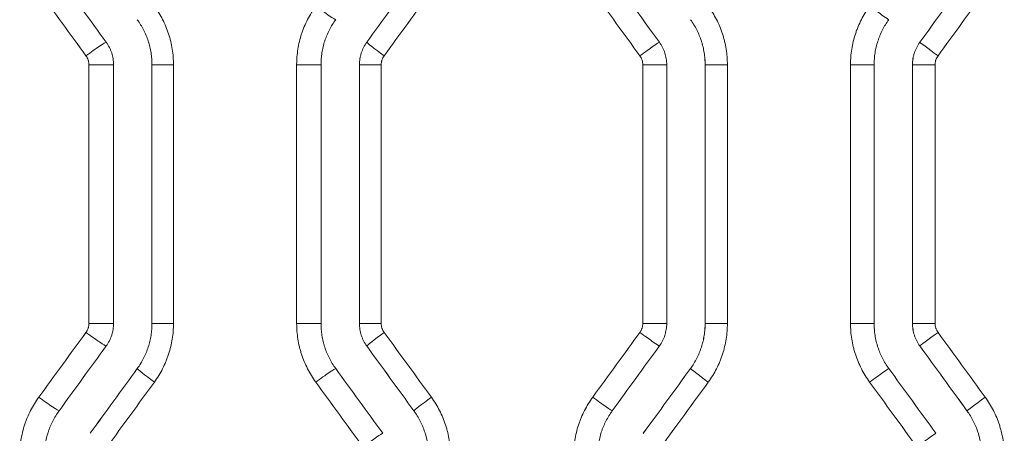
# Model space of a CAD drawing. Header units: millimetres. Extents: x 0 to 594, y 0 to 420.
# Tile 619 of 915: x 272.6 to 279.01, y 306.51 to 309.2. Entities that reach past the tile are written whole.
import ezdxf

# ---------------------------------------------------------------- set-up
doc = ezdxf.new("R2010")
doc.units = ezdxf.units.MM
doc.layers.add('1', color=7, linetype='Continuous', true_color=0xffffff)

msp = doc.modelspace()

# ---------------------------------------------------------------- linework, layer by layer
at = {"layer": '1', "color": 155, "linetype": 'Continuous', "lineweight": 13}
for p, q in [((273.3688, 309.2014), (273.3689, 309.2014)), ((276.9704, 309.2014), (276.9705, 309.2014)), ((274.8629, 309.0544), (274.8629, 309.0544)), ((278.4641, 309.0544), (278.4641, 309.0544)), ((273.2142, 308.9075), (273.0539, 308.9075)), ((273.0539, 307.2224), (273.0539, 308.9075)), ((273.4644, 308.9075), (273.4645, 308.9075)), ((273.4645, 307.2224), (273.4645, 308.9075)), ((273.4645, 308.9075), (273.6045, 308.9075)), ((273.6045, 308.9075), (273.6045, 307.2224)), ((274.565, 308.9075), (274.4064, 308.9075)), ((274.4064, 307.2224), (274.4064, 308.9075)), ((274.8151, 308.9075), (274.8152, 308.9075)), ((274.8152, 307.2224), (274.8152, 308.9075)), ((274.8152, 308.9075), (274.9571, 308.9075)), ((274.9571, 308.9075), (274.9571, 307.2224)), ((276.8159, 308.9075), (276.6603, 308.9075)), ((276.6603, 307.2224), (276.6603, 308.9075)), ((277.066, 308.9075), (277.066, 308.9075)), ((277.066, 307.2224), (277.066, 308.9075)), ((277.066, 308.9075), (277.211, 308.9075)), ((277.211, 308.9075), (277.211, 307.2224)), ((278.0124, 307.2224), (278.0124, 308.9075)), ((278.1663, 308.9075), (278.0124, 308.9075)), ((278.4163, 308.9075), (278.4163, 308.9075)), ((278.4163, 307.2224), (278.4163, 308.9075)), ((278.4163, 308.9075), (278.5632, 308.9075)), ((278.5632, 308.9075), (278.5632, 307.2224)), ((273.2142, 307.2224), (273.0539, 307.2224)), ((273.4644, 307.2224), (273.4645, 307.2224)), ((273.4645, 307.2224), (273.6045, 307.2224)), ((274.565, 307.2224), (274.4064, 307.2224)), ((274.8151, 307.2224), (274.8152, 307.2224)), ((274.8152, 307.2224), (274.9571, 307.2224)), ((276.8159, 307.2224), (276.6603, 307.2224)), ((277.066, 307.2224), (277.066, 307.2224)), ((277.066, 307.2224), (277.211, 307.2224)), ((278.1663, 307.2224), (278.0124, 307.2224)), ((278.4163, 307.2224), (278.4163, 307.2224)), ((278.4163, 307.2224), (278.5632, 307.2224)), ((274.8629, 307.0755), (274.8629, 307.0755)), ((278.4641, 307.0755), (278.4641, 307.0755)), ((273.3688, 306.9285), (273.3689, 306.9285)), ((276.9704, 306.9285), (276.9705, 306.9285)), ((275.1698, 306.6532), (275.1698, 306.6532)), ((278.7709, 306.6532), (278.7709, 306.6532))]:
    msp.add_line(p, q, dxfattribs=at)
at = {"layer": '1', "color": 155, "linetype": 'Continuous', "lineweight": 18}
for p, q in [((273.2142, 307.2224), (273.2142, 308.9075)), ((273.4644, 308.9075), (273.4644, 307.2224)), ((274.565, 307.2224), (274.565, 308.9075)), ((274.8151, 308.9075), (274.8151, 307.2224)), ((276.8159, 307.2224), (276.8159, 308.9075)), ((277.066, 308.9075), (277.066, 307.2224)), ((278.1663, 307.2224), (278.1663, 308.9075)), ((278.4163, 308.9075), (278.4163, 307.2224))]:
    msp.add_line(p, q, dxfattribs=at)
for centre, major_axis, ratio, start_param, end_param in [((281.4123, 296.4215), (113.2928, -155.9426), 0.003924, 1.649044, 1.651761), ((281.0128, 318.7516), (-110.9442, -152.7051), 0.003844, 1.510044, 1.512815), ((280.7515, 302.3993), (108.156, -148.8643), 0.003748, 1.612793, 1.615633), ((280.7533, 313.3562), (-107.1311, -147.4536), 0.003713, 1.544316, 1.547181), ((280.7081, 318.6315), (-108.4157, -149.2213), 0.003758, 1.493168, 1.496007), ((280.7458, 297.8006), (108.4416, -149.2574), 0.003758, 1.627411, 1.630245), ((281.1406, 314.3764), (-113.1389, -155.7277), 0.00392, 1.52403, 1.526745), ((280.7858, 302.7123), (107.9052, -148.5194), 0.00374, 1.594617, 1.597461), ((281.1144, 318.8284), (-111.2938, -153.1876), 0.003856, 1.493073, 1.495838), ((280.895, 297.1396), (109.8374, -151.1803), 0.003806, 1.630028, 1.632826), ((280.9158, 313.5784), (-110.3079, -151.8281), 0.003823, 1.526977, 1.529761), ((280.8669, 302.1314), (109.917, -151.2895), 0.003809, 1.59695, 1.599742)]:
    msp.add_ellipse(centre, major_axis=major_axis, ratio=ratio, start_param=start_param, end_param=end_param, dxfattribs=at)
at = {"layer": '1', "color": 155, "linetype": 'Continuous', "lineweight": 13}
for centre, major_axis, ratio, start_param, end_param in [((281.0291, 318.8038), (-112.2828, -154.5494), 0.00389, 1.510498, 1.513235), ((280.8686, 313.6454), (-113.0429, -155.5938), 0.003917, 1.544132, 1.546847), ((281.0663, 318.5818), (-111.6458, -153.461), 0.003865, 1.51091, 1.513666), ((280.907, 313.3968), (-111.1434, -152.7686), 0.003848, 1.54459, 1.547355), ((274.5394, 309.2897), (0.1213, -0.0882), 0.033931, 4.66574, 6.236984), ((278.1405, 309.2896), (0.1213, -0.0882), 0.014538, 4.692386, 6.263631), ((273.0455, 308.9661), (0.1213, 0.0882), 0.041997, 0.057263, 1.628507), ((274.9843, 308.9663), (-0.1213, 0.0882), 0.031534, 0.006452, 1.527441), ((276.6469, 308.9662), (0.1213, 0.0882), 0.022575, 0.030604, 1.601849), ((278.5854, 308.9663), (-0.1213, 0.0882), 0.012145, 0.006449, 1.554085), ((273.0455, 307.1638), (0.1213, -0.0882), 0.041997, 4.654678, 6.225923), ((274.9843, 307.1636), (-0.1213, -0.0882), 0.031534, 4.755744, 6.276733), ((281.4722, 296.9053), (115.4017, -158.6287), 0.003994, 1.629938, 1.632605), ((276.6469, 307.1637), (0.1213, -0.0882), 0.022575, 4.681337, 6.252581), ((278.5854, 307.1636), (-0.1213, -0.0882), 0.012145, 4.7291, 6.276736), ((280.7949, 302.9519), (108.191, -148.709), 0.003746, 1.593556, 1.596396), ((280.8026, 297.6857), (110.1214, -151.5715), 0.003816, 1.627222, 1.630012), ((280.7228, 302.7666), (109.3867, -150.5594), 0.003791, 1.593859, 1.596665), ((280.2408, 317.5068), (-105.7797, -145.5892), 0.003668, 1.497831, 1.500739), ((273.4903, 306.8403), (-0.1213, 0.0882), 0.039597, 0.006454, 1.516381), ((274.5394, 306.8402), (0.1213, 0.0882), 0.033931, 0.046201, 1.617445), ((280.7516, 313.3404), (-109.7644, -151.0796), 0.003804, 1.528309, 1.531107), ((277.0918, 306.8403), (-0.1213, 0.0882), 0.02018, 0.00645, 1.543036), ((278.1405, 306.8403), (0.1213, 0.0882), 0.014538, 0.019554, 1.590799), ((281.0256, 318.4374), (-110.8482, -152.3641), 0.003837, 1.494621, 1.497401), ((280.8611, 313.2326), (-109.7582, -150.864), 0.0038, 1.528376, 1.531178), ((272.7386, 306.7416), (0.1213, -0.0882), 0.043656, 4.652405, 6.223649), ((275.2912, 306.7414), (-0.1213, -0.0882), 0.029879, 4.753473, 6.276734), ((276.34, 306.7415), (0.1213, -0.0882), 0.024227, 4.679066, 6.250311), ((278.8923, 306.7414), (-0.1213, -0.0882), 0.010495, 4.726831, 6.276736), ((274.8463, 306.418), (0.1213, 0.0882), 0.032276, 0.043929, 1.615174), ((278.4473, 306.4181), (0.1213, 0.0882), 0.012888, 0.017285, 1.58853)]:
    msp.add_ellipse(centre, major_axis=major_axis, ratio=ratio, start_param=start_param, end_param=end_param, dxfattribs=at)
for points in [[(273.0348, 308.9661), (272.9324, 309.1068), (272.83, 309.2476), (272.7275, 309.3883)], [(276.6411, 308.9662), (276.5387, 309.1069), (276.4363, 309.2477), (276.3339, 309.3884)], [(272.7275, 306.7416), (272.83, 306.8823), (272.9324, 307.0231), (273.0348, 307.1638)], [(276.3339, 306.7415), (276.4363, 306.8822), (276.5387, 307.0229), (276.6411, 307.1637)], [(274.8381, 306.418), (274.7357, 306.5588), (274.6332, 306.6995), (274.5308, 306.8402)], [(278.444, 306.4181), (278.3416, 306.5588), (278.2392, 306.6996), (278.1368, 306.8403)]]:
    msp.add_open_spline(points, degree=3, dxfattribs=at)
for points, knots in [([(273.4802, 309.2895), (273.4903, 309.2757), (273.4997, 309.2615), (273.5175, 309.2325), (273.5341, 309.203), (273.5483, 309.1723), (273.5613, 309.141), (273.5672, 309.125), (273.5739, 309.1047), (273.5752, 309.1006), (273.5777, 309.0924), (273.5789, 309.0883), (273.5824, 309.0759), (273.5845, 309.0676), (273.5905, 309.0428), (273.5972, 309.0094), (273.6012, 308.9757), (273.6039, 308.9417), (273.6045, 308.9247), (273.6045, 308.9075)], [0, 0, 0, 0, 0.125, 0.125, 0.25, 0.375, 0.375, 0.5, 0.5, 0.53125, 0.53125, 0.5625, 0.5625, 0.625, 0.625, 0.75, 0.875, 0.875, 1, 1, 1, 1]), ([(274.4064, 308.9075), (274.4064, 308.9118), (274.4064, 308.9161), (274.4066, 308.9246), (274.407, 308.9375), (274.4078, 308.9502), (274.4098, 308.9756), (274.4138, 309.0093), (274.4204, 309.0425), (274.4283, 309.0755), (274.4329, 309.0919), (274.4395, 309.1122), (274.4409, 309.1162), (274.4437, 309.1243), (274.4451, 309.1284), (274.4496, 309.1404), (274.4527, 309.1484), (274.4625, 309.172), (274.4768, 309.2029), (274.4934, 309.2326), (274.5112, 309.2616), (274.5207, 309.2758), (274.5308, 309.2897)], [0, 0, 0, 0, 0.03125, 0.03125, 0.0625, 0.125, 0.125, 0.25, 0.375, 0.375, 0.5, 0.5, 0.53125, 0.53125, 0.5625, 0.5625, 0.625, 0.625, 0.75, 0.875, 0.875, 1, 1, 1, 1]), ([(277.0867, 309.2895), (277.0968, 309.2757), (277.1063, 309.2615), (277.124, 309.2325), (277.1406, 309.203), (277.1548, 309.1722), (277.1678, 309.1409), (277.1737, 309.125), (277.1804, 309.1046), (277.1817, 309.1006), (277.1842, 309.0924), (277.1854, 309.0882), (277.1889, 309.0759), (277.191, 309.0676), (277.197, 309.0427), (277.2037, 309.0094), (277.2077, 308.9757), (277.2103, 308.9417), (277.211, 308.9246), (277.211, 308.9075)], [0, 0, 0, 0, 0.125, 0.125, 0.25, 0.375, 0.375, 0.5, 0.5, 0.53125, 0.53125, 0.5625, 0.5625, 0.625, 0.625, 0.75, 0.875, 0.875, 1, 1, 1, 1]), ([(278.0124, 308.9075), (278.0124, 308.9118), (278.0125, 308.9161), (278.0126, 308.9246), (278.013, 308.9374), (278.0138, 308.9502), (278.0158, 308.9756), (278.0198, 309.0092), (278.0264, 309.0424), (278.0343, 309.0754), (278.0389, 309.0918), (278.0455, 309.1121), (278.0469, 309.1162), (278.0497, 309.1243), (278.0511, 309.1283), (278.0556, 309.1404), (278.0587, 309.1483), (278.0685, 309.172), (278.0828, 309.2028), (278.0994, 309.2325), (278.1172, 309.2615), (278.1267, 309.2757), (278.1368, 309.2896)], [0, 0, 0, 0, 0.03125, 0.03125, 0.0625, 0.125, 0.125, 0.25, 0.375, 0.375, 0.5, 0.5, 0.53125, 0.53125, 0.5625, 0.5625, 0.625, 0.625, 0.75, 0.875, 0.875, 1, 1, 1, 1]), ([(273.4645, 308.9075), (273.4645, 308.9207), (273.4639, 308.9338), (273.4619, 308.9599), (273.4588, 308.9859), (273.4537, 309.0116), (273.4491, 309.0307), (273.4474, 309.037), (273.4447, 309.0466), (273.4438, 309.0497), (273.4419, 309.056), (273.4409, 309.0592), (273.4358, 309.0748), (273.4313, 309.0871), (273.4213, 309.1112), (273.4103, 309.1348), (273.3976, 309.1575), (273.3839, 309.1798), (273.3767, 309.1907), (273.3689, 309.2014)], [0, 0, 0, 0, 0.125, 0.125, 0.25, 0.375, 0.375, 0.4375, 0.4375, 0.46875, 0.46875, 0.5, 0.5, 0.625, 0.625, 0.75, 0.875, 0.875, 1, 1, 1, 1]), ([(277.066, 308.9075), (277.066, 308.9207), (277.0655, 308.9338), (277.0634, 308.9599), (277.0603, 308.9859), (277.0552, 309.0115), (277.0506, 309.0307), (277.049, 309.037), (277.0463, 309.0465), (277.0454, 309.0497), (277.0434, 309.056), (277.0425, 309.0591), (277.0374, 309.0748), (277.0328, 309.087), (277.0228, 309.1111), (277.0119, 309.1348), (276.9992, 309.1575), (276.9855, 309.1798), (276.9782, 309.1907), (276.9705, 309.2014)], [0, 0, 0, 0, 0.125, 0.125, 0.25, 0.375, 0.375, 0.4375, 0.4375, 0.46875, 0.46875, 0.5, 0.5, 0.625, 0.625, 0.75, 0.875, 0.875, 1, 1, 1, 1]), ([(274.8152, 308.9075), (274.8152, 308.9207), (274.8162, 308.9337), (274.8193, 308.9531), (274.8205, 308.9595), (274.8228, 308.9691), (274.8237, 308.9722), (274.8255, 308.9786), (274.8264, 308.9817), (274.8315, 308.9974), (274.8365, 309.0094), (274.8483, 309.0326), (274.8552, 309.0438), (274.8629, 309.0544)], [0, 0, 0, 0, 0.25, 0.25, 0.375, 0.375, 0.4375, 0.4375, 0.5, 0.5, 0.75, 0.75, 1, 1, 1, 1]), ([(278.4163, 308.9075), (278.4163, 308.9207), (278.4174, 308.9337), (278.4205, 308.9531), (278.4217, 308.9595), (278.424, 308.9691), (278.4249, 308.9722), (278.4266, 308.9786), (278.4276, 308.9817), (278.4327, 308.9974), (278.4377, 309.0094), (278.4495, 309.0326), (278.4563, 309.0438), (278.4641, 309.0544)], [0, 0, 0, 0, 0.25, 0.25, 0.375, 0.375, 0.4375, 0.4375, 0.5, 0.5, 0.75, 0.75, 1, 1, 1, 1]), ([(273.0539, 308.9075), (273.0539, 308.9128), (273.0535, 308.918), (273.0523, 308.9257), (273.0518, 308.9282), (273.0509, 308.932), (273.0505, 308.9333), (273.0498, 308.9358), (273.0494, 308.9371), (273.0474, 308.9433), (273.0434, 308.9529), (273.0379, 308.9618), (273.0348, 308.9661)], [0, 0, 0, 0, 0.25, 0.25, 0.375, 0.375, 0.4375, 0.4375, 0.5, 0.5, 0.75, 1, 1, 1, 1]), ([(274.9762, 308.9663), (274.9731, 308.962), (274.9677, 308.9531), (274.9636, 308.9434), (274.9616, 308.9372), (274.9612, 308.9359), (274.9605, 308.9334), (274.9595, 308.9296), (274.9587, 308.9257), (274.9575, 308.918), (274.9571, 308.9128), (274.9571, 308.9075)], [0, 0, 0, 0, 0.25, 0.5, 0.5, 0.5625, 0.5625, 0.625, 0.75, 0.75, 1, 1, 1, 1]), ([(276.6603, 308.9075), (276.6603, 308.9128), (276.6594, 308.9232), (276.657, 308.9333), (276.6545, 308.9409), (276.6536, 308.9433), (276.6516, 308.9482), (276.6505, 308.9505), (276.647, 308.9575), (276.6442, 308.9619), (276.6411, 308.9662)], [0, 0, 0, 0, 0.25, 0.5, 0.5, 0.625, 0.625, 0.75, 0.75, 1, 1, 1, 1]), ([(278.5823, 308.9663), (278.5792, 308.962), (278.5765, 308.9575), (278.5718, 308.9483), (278.5698, 308.9434), (278.5677, 308.9372), (278.5673, 308.9359), (278.5666, 308.9334), (278.5656, 308.9296), (278.5649, 308.9257), (278.5636, 308.918), (278.5632, 308.9128), (278.5632, 308.9075)], [0, 0, 0, 0, 0.25, 0.25, 0.5, 0.5, 0.5625, 0.5625, 0.625, 0.75, 0.75, 1, 1, 1, 1]), ([(273.0348, 307.1638), (273.0364, 307.1659), (273.0379, 307.1681), (273.0406, 307.1726), (273.0419, 307.1748), (273.0454, 307.1818), (273.0474, 307.1866), (273.0494, 307.1928), (273.0498, 307.194), (273.0505, 307.1965), (273.0509, 307.1978), (273.0518, 307.2016), (273.0523, 307.2042), (273.0535, 307.2119), (273.0539, 307.2171), (273.0539, 307.2224)], [0, 0, 0, 0, 0.125, 0.125, 0.25, 0.25, 0.5, 0.5, 0.5625, 0.5625, 0.625, 0.625, 0.75, 0.75, 1, 1, 1, 1]), ([(273.3689, 306.9285), (273.3767, 306.9392), (273.384, 306.9501), (273.3976, 306.9724), (273.4104, 306.9952), (273.4214, 307.0189), (273.4289, 307.0371), (273.4313, 307.0432), (273.4347, 307.0525), (273.4358, 307.0556), (273.438, 307.0618), (273.439, 307.065), (273.4441, 307.0806), (273.4476, 307.0932), (273.4537, 307.1186), (273.4588, 307.1441), (273.4619, 307.17), (273.4639, 307.1961), (273.4645, 307.2092), (273.4645, 307.2224)], [0, 0, 0, 0, 0.125, 0.125, 0.25, 0.375, 0.375, 0.4375, 0.4375, 0.46875, 0.46875, 0.5, 0.5, 0.625, 0.625, 0.75, 0.875, 0.875, 1, 1, 1, 1]), ([(273.6045, 307.2224), (273.6045, 307.2052), (273.6039, 307.1882), (273.6012, 307.1543), (273.5972, 307.1206), (273.5906, 307.0874), (273.5827, 307.0544), (273.578, 307.0381), (273.5714, 307.0177), (273.5701, 307.0137), (273.5673, 307.0056), (273.5658, 307.0015), (273.5614, 306.9895), (273.5582, 306.9815), (273.5484, 306.9579), (273.5342, 306.927), (273.5176, 306.8974), (273.4998, 306.8684), (273.4903, 306.8542), (273.4802, 306.8403)], [0, 0, 0, 0, 0.125, 0.125, 0.25, 0.375, 0.375, 0.5, 0.5, 0.53125, 0.53125, 0.5625, 0.5625, 0.625, 0.625, 0.75, 0.875, 0.875, 1, 1, 1, 1]), ([(274.5308, 306.8402), (274.5207, 306.8541), (274.5112, 306.8683), (274.4934, 306.8973), (274.4768, 306.9268), (274.4626, 306.9576), (274.4496, 306.9889), (274.4437, 307.0049), (274.4371, 307.0252), (274.4358, 307.0293), (274.4333, 307.0375), (274.4296, 307.0499), (274.4264, 307.0623), (274.4204, 307.0871), (274.4138, 307.1205), (274.4098, 307.1542), (274.4071, 307.1882), (274.4064, 307.2052), (274.4064, 307.2224)], [0, 0, 0, 0, 0.125, 0.125, 0.25, 0.375, 0.375, 0.5, 0.5, 0.53125, 0.53125, 0.5625, 0.625, 0.625, 0.75, 0.875, 0.875, 1, 1, 1, 1]), ([(274.8629, 307.0755), (274.8552, 307.0861), (274.8483, 307.0973), (274.8394, 307.1148), (274.8367, 307.1207), (274.8329, 307.1298), (274.8317, 307.1328), (274.8295, 307.139), (274.8284, 307.1421), (274.8233, 307.1578), (274.8203, 307.1705), (274.8162, 307.1962), (274.8152, 307.2092), (274.8152, 307.2224)], [0, 0, 0, 0, 0.25, 0.25, 0.375, 0.375, 0.4375, 0.4375, 0.5, 0.5, 0.75, 0.75, 1, 1, 1, 1]), ([(274.9571, 307.2224), (274.9571, 307.2171), (274.9575, 307.2119), (274.9591, 307.2016), (274.9604, 307.1965), (274.9624, 307.1903), (274.9628, 307.189), (274.9637, 307.1866), (274.9652, 307.1829), (274.9668, 307.1793), (274.9704, 307.1724), (274.9731, 307.1679), (274.9762, 307.1636)], [0, 0, 0, 0, 0.25, 0.25, 0.5, 0.5, 0.5625, 0.5625, 0.625, 0.75, 0.75, 1, 1, 1, 1]), ([(276.6411, 307.1637), (276.6419, 307.1647), (276.6427, 307.1658), (276.6441, 307.168), (276.6463, 307.1713), (276.6482, 307.1747), (276.6517, 307.1817), (276.6537, 307.1865), (276.6561, 307.194), (276.6569, 307.1965), (276.6581, 307.2016), (276.6586, 307.2042), (276.6598, 307.2119), (276.6603, 307.2171), (276.6603, 307.2224)], [0, 0, 0, 0, 0.0625, 0.0625, 0.125, 0.25, 0.25, 0.5, 0.5, 0.625, 0.625, 0.75, 0.75, 1, 1, 1, 1]), ([(276.9705, 306.9285), (276.9782, 306.9392), (276.9855, 306.9501), (276.9992, 306.9724), (277.012, 306.9952), (277.0229, 307.019), (277.0305, 307.0372), (277.0329, 307.0433), (277.0363, 307.0525), (277.0374, 307.0556), (277.0395, 307.0619), (277.0406, 307.065), (277.0457, 307.0806), (277.0492, 307.0932), (277.0553, 307.1186), (277.0604, 307.1441), (277.0634, 307.17), (277.0655, 307.1961), (277.066, 307.2092), (277.066, 307.2224)], [0, 0, 0, 0, 0.125, 0.125, 0.25, 0.375, 0.375, 0.4375, 0.4375, 0.46875, 0.46875, 0.5, 0.5, 0.625, 0.625, 0.75, 0.875, 0.875, 1, 1, 1, 1]), ([(277.211, 307.2224), (277.211, 307.2052), (277.2103, 307.1882), (277.2077, 307.1543), (277.2037, 307.1207), (277.1971, 307.0875), (277.1892, 307.0545), (277.1845, 307.0381), (277.1779, 307.0178), (277.1766, 307.0137), (277.1738, 307.0056), (277.1723, 307.0016), (277.1679, 306.9895), (277.1647, 306.9816), (277.1549, 306.9579), (277.1407, 306.9271), (277.1241, 306.8974), (277.1063, 306.8684), (277.0968, 306.8542), (277.0867, 306.8403)], [0, 0, 0, 0, 0.125, 0.125, 0.25, 0.375, 0.375, 0.5, 0.5, 0.53125, 0.53125, 0.5625, 0.5625, 0.625, 0.625, 0.75, 0.875, 0.875, 1, 1, 1, 1]), ([(278.1368, 306.8403), (278.1267, 306.8542), (278.1172, 306.8684), (278.0994, 306.8973), (278.0828, 306.9269), (278.0686, 306.9576), (278.0556, 306.989), (278.0497, 307.0049), (278.0431, 307.0253), (278.0418, 307.0293), (278.0393, 307.0376), (278.0381, 307.0417), (278.0346, 307.054), (278.0324, 307.0623), (278.0264, 307.0872), (278.0198, 307.1205), (278.0158, 307.1542), (278.0131, 307.1882), (278.0124, 307.2052), (278.0124, 307.2224)], [0, 0, 0, 0, 0.125, 0.125, 0.25, 0.375, 0.375, 0.5, 0.5, 0.53125, 0.53125, 0.5625, 0.5625, 0.625, 0.625, 0.75, 0.875, 0.875, 1, 1, 1, 1]), ([(278.4641, 307.0755), (278.4563, 307.0861), (278.4495, 307.0973), (278.4406, 307.1148), (278.4379, 307.1207), (278.4341, 307.1298), (278.4329, 307.1328), (278.4306, 307.139), (278.4296, 307.1421), (278.4245, 307.1578), (278.4215, 307.1705), (278.4174, 307.1962), (278.4163, 307.2092), (278.4163, 307.2224)], [0, 0, 0, 0, 0.25, 0.25, 0.375, 0.375, 0.4375, 0.4375, 0.5, 0.5, 0.75, 0.75, 1, 1, 1, 1]), ([(278.5632, 307.2224), (278.5632, 307.2171), (278.5636, 307.2119), (278.5653, 307.2016), (278.5665, 307.1966), (278.5685, 307.1903), (278.5689, 307.189), (278.5699, 307.1866), (278.5713, 307.1829), (278.5729, 307.1793), (278.5765, 307.1724), (278.5792, 307.1679), (278.5823, 307.1636)], [0, 0, 0, 0, 0.25, 0.25, 0.5, 0.5, 0.5625, 0.5625, 0.625, 0.75, 0.75, 1, 1, 1, 1]), ([(272.6031, 306.3593), (272.6031, 306.3636), (272.6031, 306.3679), (272.6033, 306.3765), (272.6037, 306.3893), (272.6044, 306.4021), (272.6065, 306.4275), (272.6105, 306.4612), (272.6171, 306.4944), (272.625, 306.5274), (272.6296, 306.5438), (272.6362, 306.5641), (272.6376, 306.5682), (272.6404, 306.5763), (272.6418, 306.5803), (272.6463, 306.5924), (272.6494, 306.6003), (272.6592, 306.624), (272.6735, 306.6549), (272.6901, 306.6845), (272.7079, 306.7135), (272.7174, 306.7277), (272.7275, 306.7416)], [0, 0, 0, 0, 0.03125, 0.03125, 0.0625, 0.125, 0.125, 0.25, 0.375, 0.375, 0.5, 0.5, 0.53125, 0.53125, 0.5625, 0.5625, 0.625, 0.625, 0.75, 0.875, 0.875, 1, 1, 1, 1]), ([(275.2835, 306.7414), (275.2936, 306.7275), (275.3031, 306.7133), (275.3209, 306.6844), (275.3375, 306.6548), (275.3517, 306.6241), (275.3647, 306.5928), (275.3706, 306.5768), (275.3772, 306.5565), (275.3785, 306.5524), (275.381, 306.5442), (275.3822, 306.5401), (275.3857, 306.5278), (275.3879, 306.5195), (275.3939, 306.4946), (275.4005, 306.4613), (275.4045, 306.4275), (275.4072, 306.3936), (275.4079, 306.3765), (275.4079, 306.3593)], [0, 0, 0, 0, 0.125, 0.125, 0.25, 0.375, 0.375, 0.5, 0.5, 0.53125, 0.53125, 0.5625, 0.5625, 0.625, 0.625, 0.75, 0.875, 0.875, 1, 1, 1, 1]), ([(276.2095, 306.3593), (276.2095, 306.3636), (276.2096, 306.3679), (276.2097, 306.3765), (276.2101, 306.3893), (276.2109, 306.4021), (276.2129, 306.4275), (276.2169, 306.4611), (276.2235, 306.4943), (276.2314, 306.5273), (276.236, 306.5437), (276.2426, 306.564), (276.244, 306.5681), (276.2468, 306.5762), (276.2482, 306.5802), (276.2527, 306.5923), (276.2558, 306.6002), (276.2656, 306.6238), (276.2799, 306.6547), (276.2965, 306.6844), (276.3143, 306.7134), (276.3238, 306.7276), (276.3339, 306.7415)], [0, 0, 0, 0, 0.03125, 0.03125, 0.0625, 0.125, 0.125, 0.25, 0.375, 0.375, 0.5, 0.5, 0.53125, 0.53125, 0.5625, 0.5625, 0.625, 0.625, 0.75, 0.875, 0.875, 1, 1, 1, 1]), ([(278.8896, 306.7414), (278.8997, 306.7275), (278.9092, 306.7133), (278.9269, 306.6844), (278.9435, 306.6548), (278.9577, 306.6241), (278.9707, 306.5928), (278.9766, 306.5768), (278.9833, 306.5565), (278.9845, 306.5524), (278.987, 306.5442), (278.9883, 306.5401), (278.9917, 306.5277), (278.9939, 306.5195), (278.9999, 306.4946), (279.0065, 306.4612), (279.0105, 306.4275), (279.0132, 306.3936), (279.0139, 306.3765), (279.0139, 306.3593)], [0, 0, 0, 0, 0.125, 0.125, 0.25, 0.375, 0.375, 0.5, 0.5, 0.53125, 0.53125, 0.5625, 0.5625, 0.625, 0.625, 0.75, 0.875, 0.875, 1, 1, 1, 1]), ([(275.2654, 306.3593), (275.2654, 306.3725), (275.2648, 306.3857), (275.2628, 306.4118), (275.2597, 306.4377), (275.2546, 306.4634), (275.25, 306.4825), (275.2483, 306.4889), (275.2456, 306.4984), (275.2447, 306.5016), (275.2428, 306.5079), (275.2418, 306.511), (275.2367, 306.5266), (275.2322, 306.5389), (275.2222, 306.563), (275.2112, 306.5866), (275.1985, 306.6094), (275.1849, 306.6317), (275.1776, 306.6426), (275.1698, 306.6532)], [0, 0, 0, 0, 0.125, 0.125, 0.25, 0.375, 0.375, 0.4375, 0.4375, 0.46875, 0.46875, 0.5, 0.5, 0.625, 0.625, 0.75, 0.875, 0.875, 1, 1, 1, 1]), ([(278.8664, 306.3593), (278.8664, 306.3725), (278.8659, 306.3857), (278.8638, 306.4118), (278.8608, 306.4377), (278.8557, 306.4634), (278.8511, 306.4825), (278.8494, 306.4889), (278.8467, 306.4984), (278.8458, 306.5015), (278.8439, 306.5078), (278.8429, 306.511), (278.8378, 306.5266), (278.8333, 306.5389), (278.8233, 306.563), (278.8123, 306.5866), (278.7996, 306.6094), (278.786, 306.6316), (278.7787, 306.6426), (278.7709, 306.6532)], [0, 0, 0, 0, 0.125, 0.125, 0.25, 0.375, 0.375, 0.4375, 0.4375, 0.46875, 0.46875, 0.5, 0.5, 0.625, 0.625, 0.75, 0.875, 0.875, 1, 1, 1, 1])]:
    msp.add_open_spline(points, degree=3, knots=knots, dxfattribs=at)
at = {"layer": '1', "color": 155, "linetype": 'Continuous', "lineweight": 18}
for points, knots in [([(273.3688, 309.2014), (273.3766, 309.1907), (273.3839, 309.1798), (273.3975, 309.1575), (273.4103, 309.1348), (273.4212, 309.1112), (273.4312, 309.0871), (273.4357, 309.0748), (273.4408, 309.0592), (273.4418, 309.056), (273.4437, 309.0497), (273.4447, 309.0465), (273.4473, 309.037), (273.449, 309.0307), (273.4536, 309.0115), (273.4587, 308.9859), (273.4618, 308.9599), (273.4639, 308.9338), (273.4644, 308.9207), (273.4644, 308.9075)], [0, 0, 0, 0, 0.125, 0.125, 0.25, 0.375, 0.375, 0.5, 0.5, 0.53125, 0.53125, 0.5625, 0.5625, 0.625, 0.625, 0.75, 0.875, 0.875, 1, 1, 1, 1]), ([(274.565, 308.9075), (274.565, 308.9207), (274.5655, 308.9338), (274.5675, 308.9599), (274.5706, 308.9857), (274.5757, 309.0113), (274.5818, 309.0367), (274.5853, 309.0493), (274.5904, 309.0649), (274.5914, 309.068), (274.5936, 309.0743), (274.5947, 309.0774), (274.5981, 309.0866), (274.6005, 309.0927), (274.6081, 309.1109), (274.619, 309.1347), (274.6318, 309.1575), (274.6454, 309.1798), (274.6527, 309.1907), (274.6605, 309.2014)], [0, 0, 0, 0, 0.125, 0.125, 0.25, 0.375, 0.375, 0.5, 0.5, 0.53125, 0.53125, 0.5625, 0.5625, 0.625, 0.625, 0.75, 0.875, 0.875, 1, 1, 1, 1]), ([(276.9704, 309.2014), (276.9782, 309.1907), (276.9855, 309.1798), (276.9991, 309.1575), (277.0119, 309.1348), (277.0228, 309.1111), (277.0328, 309.087), (277.0373, 309.0748), (277.0424, 309.0591), (277.0434, 309.056), (277.0453, 309.0497), (277.0462, 309.0465), (277.0489, 309.037), (277.0506, 309.0306), (277.0552, 309.0115), (277.0603, 308.9859), (277.0634, 308.9599), (277.0654, 308.9338), (277.066, 308.9207), (277.066, 308.9075)], [0, 0, 0, 0, 0.125, 0.125, 0.25, 0.375, 0.375, 0.5, 0.5, 0.53125, 0.53125, 0.5625, 0.5625, 0.625, 0.625, 0.75, 0.875, 0.875, 1, 1, 1, 1]), ([(278.1663, 308.9075), (278.1663, 308.9207), (278.1668, 308.9338), (278.1688, 308.9599), (278.1719, 308.9857), (278.177, 309.0113), (278.1831, 309.0366), (278.1866, 309.0492), (278.1917, 309.0649), (278.1927, 309.068), (278.1949, 309.0742), (278.196, 309.0773), (278.1994, 309.0866), (278.2018, 309.0927), (278.2093, 309.1109), (278.2203, 309.1346), (278.233, 309.1575), (278.2467, 309.1798), (278.254, 309.1907), (278.2618, 309.2014)], [0, 0, 0, 0, 0.125, 0.125, 0.25, 0.375, 0.375, 0.5, 0.5, 0.53125, 0.53125, 0.5625, 0.5625, 0.625, 0.625, 0.75, 0.875, 0.875, 1, 1, 1, 1]), ([(273.2142, 308.9075), (273.2142, 308.9207), (273.2132, 308.9337), (273.2091, 308.9594), (273.2061, 308.9721), (273.201, 308.9878), (273.1999, 308.9909), (273.1976, 308.9971), (273.1964, 309.0001), (273.1927, 309.0092), (273.1899, 309.0151), (273.181, 309.0326), (273.1742, 309.0438), (273.1665, 309.0544)], [0, 0, 0, 0, 0.25, 0.25, 0.5, 0.5, 0.5625, 0.5625, 0.625, 0.625, 0.75, 0.75, 1, 1, 1, 1]), ([(274.8629, 309.0544), (274.8551, 309.0438), (274.8483, 309.0326), (274.8365, 309.0094), (274.8314, 308.9974), (274.8264, 308.9818), (274.8254, 308.9786), (274.8236, 308.9722), (274.8228, 308.9691), (274.8205, 308.9595), (274.8192, 308.9531), (274.8161, 308.9337), (274.8151, 308.9207), (274.8151, 308.9075)], [0, 0, 0, 0, 0.25, 0.25, 0.5, 0.5, 0.5625, 0.5625, 0.625, 0.625, 0.75, 0.75, 1, 1, 1, 1]), ([(276.8159, 308.9075), (276.8159, 308.9207), (276.8148, 308.9337), (276.8108, 308.9594), (276.8077, 308.9721), (276.8027, 308.9877), (276.8016, 308.9909), (276.7993, 308.997), (276.7981, 309.0001), (276.7943, 309.0092), (276.7916, 309.0151), (276.7827, 309.0326), (276.7759, 309.0438), (276.7681, 309.0544)], [0, 0, 0, 0, 0.25, 0.25, 0.5, 0.5, 0.5625, 0.5625, 0.625, 0.625, 0.75, 0.75, 1, 1, 1, 1]), ([(278.4641, 309.0544), (278.4563, 309.0438), (278.4495, 309.0326), (278.4377, 309.0094), (278.4327, 308.9974), (278.4276, 308.9817), (278.4266, 308.9786), (278.4248, 308.9722), (278.424, 308.9691), (278.4217, 308.9595), (278.4204, 308.9531), (278.4173, 308.9337), (278.4163, 308.9207), (278.4163, 308.9075)], [0, 0, 0, 0, 0.25, 0.25, 0.5, 0.5, 0.5625, 0.5625, 0.625, 0.625, 0.75, 0.75, 1, 1, 1, 1]), ([(273.1665, 307.0755), (273.1742, 307.0861), (273.181, 307.0973), (273.1929, 307.1205), (273.1979, 307.1325), (273.203, 307.1481), (273.2039, 307.1513), (273.2057, 307.1576), (273.2065, 307.1608), (273.2088, 307.1704), (273.2101, 307.1768), (273.2132, 307.1961), (273.2142, 307.2092), (273.2142, 307.2224)], [0, 0, 0, 0, 0.25, 0.25, 0.5, 0.5, 0.5625, 0.5625, 0.625, 0.625, 0.75, 0.75, 1, 1, 1, 1]), ([(273.4644, 307.2224), (273.4644, 307.2092), (273.4639, 307.1961), (273.4618, 307.17), (273.4587, 307.1441), (273.4537, 307.1186), (273.4476, 307.0932), (273.444, 307.0806), (273.4389, 307.065), (273.4379, 307.0619), (273.4357, 307.0556), (273.4346, 307.0525), (273.4312, 307.0432), (273.4288, 307.0371), (273.4213, 307.019), (273.4103, 306.9952), (273.3976, 306.9724), (273.3839, 306.9501), (273.3766, 306.9392), (273.3688, 306.9285)], [0, 0, 0, 0, 0.125, 0.125, 0.25, 0.375, 0.375, 0.5, 0.5, 0.53125, 0.53125, 0.5625, 0.5625, 0.625, 0.625, 0.75, 0.875, 0.875, 1, 1, 1, 1]), ([(274.6605, 306.9285), (274.6527, 306.9392), (274.6455, 306.9501), (274.6318, 306.9724), (274.6191, 306.9951), (274.6082, 307.0187), (274.5982, 307.0428), (274.5936, 307.0551), (274.5885, 307.0707), (274.5875, 307.0739), (274.5856, 307.0802), (274.5847, 307.0834), (274.582, 307.0929), (274.5803, 307.0992), (274.5757, 307.1184), (274.5706, 307.144), (274.5675, 307.17), (274.5655, 307.1961), (274.565, 307.2092), (274.565, 307.2224)], [0, 0, 0, 0, 0.125, 0.125, 0.25, 0.375, 0.375, 0.5, 0.5, 0.53125, 0.53125, 0.5625, 0.5625, 0.625, 0.625, 0.75, 0.875, 0.875, 1, 1, 1, 1]), ([(274.8151, 307.2224), (274.8151, 307.2092), (274.8161, 307.1962), (274.8202, 307.1705), (274.8232, 307.1578), (274.8283, 307.1421), (274.8294, 307.139), (274.8317, 307.1328), (274.8329, 307.1298), (274.8366, 307.1207), (274.8394, 307.1147), (274.8483, 307.0973), (274.8551, 307.0861), (274.8629, 307.0755)], [0, 0, 0, 0, 0.25, 0.25, 0.5, 0.5, 0.5625, 0.5625, 0.625, 0.625, 0.75, 0.75, 1, 1, 1, 1]), ([(276.7681, 307.0755), (276.7759, 307.0861), (276.7827, 307.0973), (276.7945, 307.1205), (276.7995, 307.1325), (276.8046, 307.1481), (276.8056, 307.1513), (276.8074, 307.1576), (276.8082, 307.1608), (276.8105, 307.1704), (276.8118, 307.1768), (276.8148, 307.1962), (276.8159, 307.2092), (276.8159, 307.2224)], [0, 0, 0, 0, 0.25, 0.25, 0.5, 0.5, 0.5625, 0.5625, 0.625, 0.625, 0.75, 0.75, 1, 1, 1, 1]), ([(277.066, 307.2224), (277.066, 307.2092), (277.0654, 307.1961), (277.0634, 307.17), (277.0603, 307.1442), (277.0552, 307.1186), (277.0492, 307.0932), (277.0456, 307.0806), (277.0405, 307.065), (277.0395, 307.0619), (277.0373, 307.0557), (277.0362, 307.0525), (277.0328, 307.0433), (277.0304, 307.0372), (277.0229, 307.019), (277.0119, 306.9952), (276.9992, 306.9724), (276.9855, 306.9501), (276.9782, 306.9392), (276.9704, 306.9285)], [0, 0, 0, 0, 0.125, 0.125, 0.25, 0.375, 0.375, 0.5, 0.5, 0.53125, 0.53125, 0.5625, 0.5625, 0.625, 0.625, 0.75, 0.875, 0.875, 1, 1, 1, 1]), ([(278.2618, 306.9285), (278.254, 306.9392), (278.2467, 306.9501), (278.2331, 306.9724), (278.2203, 306.9951), (278.2094, 307.0188), (278.1994, 307.0429), (278.1949, 307.0551), (278.1898, 307.0708), (278.1888, 307.0739), (278.1869, 307.0802), (278.186, 307.0834), (278.1833, 307.0929), (278.1816, 307.0992), (278.177, 307.1184), (278.1719, 307.144), (278.1688, 307.17), (278.1668, 307.1961), (278.1663, 307.2092), (278.1663, 307.2224)], [0, 0, 0, 0, 0.125, 0.125, 0.25, 0.375, 0.375, 0.5, 0.5, 0.53125, 0.53125, 0.5625, 0.5625, 0.625, 0.625, 0.75, 0.875, 0.875, 1, 1, 1, 1]), ([(278.4163, 307.2224), (278.4163, 307.2092), (278.4173, 307.1962), (278.4214, 307.1705), (278.4244, 307.1578), (278.4295, 307.1421), (278.4306, 307.139), (278.4329, 307.1328), (278.4341, 307.1298), (278.4378, 307.1207), (278.4406, 307.1148), (278.4495, 307.0973), (278.4563, 307.0861), (278.4641, 307.0755)], [0, 0, 0, 0, 0.25, 0.25, 0.5, 0.5, 0.5625, 0.5625, 0.625, 0.625, 0.75, 0.75, 1, 1, 1, 1]), ([(272.764, 306.3593), (272.764, 306.3725), (272.7645, 306.3857), (272.7665, 306.4117), (272.7696, 306.4376), (272.7747, 306.4632), (272.7808, 306.4885), (272.7843, 306.5011), (272.7894, 306.5168), (272.7904, 306.5199), (272.7926, 306.5261), (272.7937, 306.5292), (272.7971, 306.5385), (272.7995, 306.5446), (272.8071, 306.5628), (272.818, 306.5865), (272.8308, 306.6093), (272.8445, 306.6316), (272.8518, 306.6426), (272.8595, 306.6532)], [0, 0, 0, 0, 0.125, 0.125, 0.25, 0.375, 0.375, 0.5, 0.5, 0.53125, 0.53125, 0.5625, 0.5625, 0.625, 0.625, 0.75, 0.875, 0.875, 1, 1, 1, 1]), ([(275.1698, 306.6532), (275.1775, 306.6426), (275.1848, 306.6316), (275.1985, 306.6094), (275.2112, 306.5866), (275.2221, 306.563), (275.2321, 306.5389), (275.2366, 306.5266), (275.2417, 306.511), (275.2427, 306.5079), (275.2446, 306.5015), (275.2456, 306.4984), (275.2483, 306.4889), (275.2499, 306.4825), (275.2545, 306.4634), (275.2596, 306.4377), (275.2627, 306.4118), (275.2648, 306.3857), (275.2653, 306.3725), (275.2653, 306.3593)], [0, 0, 0, 0, 0.125, 0.125, 0.25, 0.375, 0.375, 0.5, 0.5, 0.53125, 0.53125, 0.5625, 0.5625, 0.625, 0.625, 0.75, 0.875, 0.875, 1, 1, 1, 1]), ([(276.3657, 306.3593), (276.3657, 306.3725), (276.3662, 306.3857), (276.3683, 306.4117), (276.3714, 306.4376), (276.3764, 306.4631), (276.3825, 306.4885), (276.3861, 306.5011), (276.3911, 306.5167), (276.3922, 306.5199), (276.3944, 306.5261), (276.3955, 306.5292), (276.3989, 306.5385), (276.4013, 306.5446), (276.4088, 306.5628), (276.4198, 306.5865), (276.4325, 306.6093), (276.4462, 306.6316), (276.4535, 306.6426), (276.4613, 306.6532)], [0, 0, 0, 0, 0.125, 0.125, 0.25, 0.375, 0.375, 0.5, 0.5, 0.53125, 0.53125, 0.5625, 0.5625, 0.625, 0.625, 0.75, 0.875, 0.875, 1, 1, 1, 1]), ([(278.7709, 306.6532), (278.7786, 306.6426), (278.7859, 306.6316), (278.7996, 306.6094), (278.8123, 306.5866), (278.8232, 306.563), (278.8332, 306.5389), (278.8378, 306.5266), (278.8429, 306.511), (278.8438, 306.5078), (278.8458, 306.5015), (278.8467, 306.4984), (278.8494, 306.4889), (278.851, 306.4825), (278.8556, 306.4634), (278.8607, 306.4377), (278.8638, 306.4118), (278.8659, 306.3857), (278.8664, 306.3725), (278.8664, 306.3593)], [0, 0, 0, 0, 0.125, 0.125, 0.25, 0.375, 0.375, 0.5, 0.5, 0.53125, 0.53125, 0.5625, 0.5625, 0.625, 0.625, 0.75, 0.875, 0.875, 1, 1, 1, 1])]:
    msp.add_open_spline(points, degree=3, knots=knots, dxfattribs=at)

doc.saveas('drawing.dxf')
